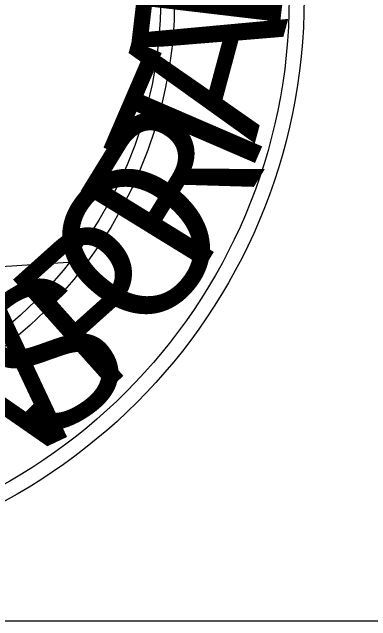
# Model space of a CAD drawing. Extents: x -12822 to 16384, y -6351 to 1913.
# Drawn here: x 88.88 to 103.32, y -6325.79 to -6301.31 of the extents above; entities that cross this region are included whole.
import ezdxf

# ---------------------------------------------------------------- set-up
doc = ezdxf.new("R2010")
doc.units = 0
doc.layers.add('great seal', color=7, linetype='Continuous')
doc.layers.add('SHT-BNDRY', color=7, linetype='Continuous')

msp = doc.modelspace()

# ---------------------------------------------------------------- linework, layer by layer
at = {"layer": 'great seal'}
msp.add_lwpolyline([(86.561, -6310.545), (87.087, -6310.808), (87.087, -6310.808), (87.612, -6311.07), (87.087, -6311.333), (87.612, -6311.596), (91.554, -6311.333)], dxfattribs=at)
msp.add_lwpolyline([(86.561, -6310.545), (87.087, -6310.808), (87.087, -6310.808), (87.612, -6311.07), (87.087, -6311.333), (87.612, -6311.596), (91.554, -6311.333)], dxfattribs=at)
msp.add_lwpolyline([(86.561, -6310.545), (87.087, -6310.808), (87.087, -6310.808), (87.612, -6311.07), (87.087, -6311.333), (87.612, -6311.596), (91.554, -6311.333)], dxfattribs=at)
for radius in [22.994, 22.994, 22.994, 22.389, 22.389, 22.389, 17.779, 17.779, 17.779, 17.222, 17.222, 17.222]:
    msp.add_circle((77.645, -6300.744), radius, dxfattribs=at)
at = {"layer": 'SHT-BNDRY'}
msp.add_lwpolyline([(-787.524, -6325.788), (824.976, -6325.788), (824.976, -5275.788), (-787.524, -5275.788)], close=True, dxfattribs=at)

# ---------------------------------------------------------------- texts
at = {"layer": 'great seal'}
for s, height, rotation, p in [('T', 5.851, 83.2565, (99.437, -6303.713)), ('T', 5.851, 83.2565, (99.437, -6303.713)), ('T', 5.851, 83.2565, (99.437, -6303.713)), ('A', 5.851, 74.9681, (98.648, -6306.603)), ('A', 5.851, 74.9681, (98.648, -6306.603)), ('A', 5.851, 74.9681, (98.648, -6306.603)), ('T', 5.848, 66.6798, (97.86, -6309.231)), ('R', 5.851, 58.3914, (96.284, -6312.121)), ('O', 5.851, 50.103, (94.181, -6314.749)), ('O', 5.851, 50.103, (94.181, -6314.749)), ('O', 5.851, 50.103, (94.181, -6314.749)), ('P', 5.851, 41.8146, (92.342, -6316.851)), ('P', 5.851, 41.8146, (92.342, -6316.851)), ('P', 5.851, 41.8146, (92.342, -6316.851)), ('S', 5.851, 33.5262, (89.714, -6318.953)), ('S', 5.851, 33.5262, (89.714, -6318.953)), ('S', 5.851, 33.5262, (89.714, -6318.953)), ('N', 5.851, 25.2378, (86.561, -6320.53)), ('N', 5.851, 25.2378, (86.561, -6320.53)), ('N', 5.851, 25.2378, (86.561, -6320.53))]:
    msp.add_text(s, height=height, rotation=rotation, dxfattribs=at).set_placement(p)

doc.saveas('drawing.dxf')
